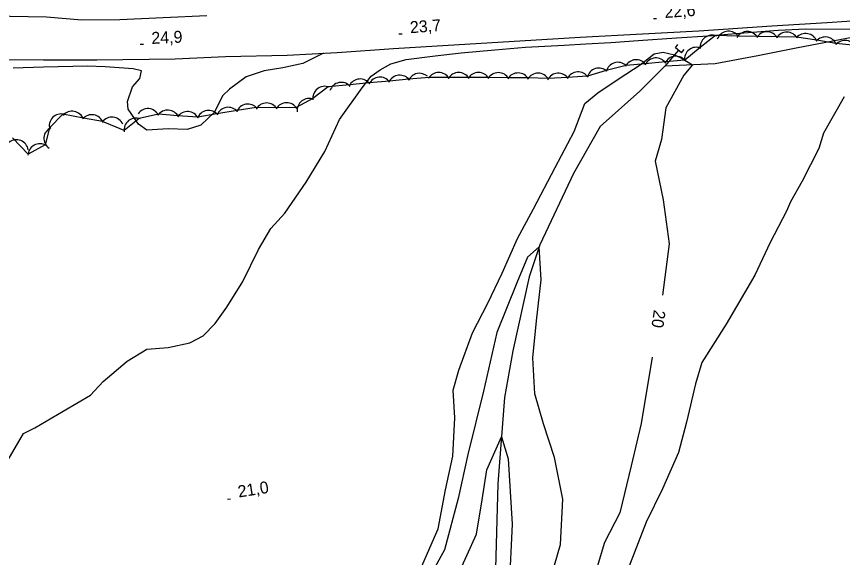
# Model space of a CAD drawing. Extents: x 646142 to 649934, y 5874075 to 5876351.
# Drawn here: x 648754.7 to 648962.6, y 5875824.1 to 5875960.3 of the extents above; entities that cross this region are included whole.
import ezdxf

# ---------------------------------------------------------------- set-up
doc = ezdxf.new("R2010")
doc.units = 0
for name, color, linetype in [('Niveau 1', 7, 'Continuous'), ('Niveau 2', 7, 'Continuous'), ('Niveau 21', 7, 'Continuous'), ('Niveau 26', 7, 'Continuous'), ('Niveau 3', 7, 'Continuous'), ('Niveau 4', 7, 'Continuous'), ('Niveau 44', 7, 'Continuous')]:
    doc.layers.add(name, color=color, linetype=linetype)

msp = doc.modelspace()

# ---------------------------------------------------------------- linework, layer by layer
at = {"layer": 'Niveau 1'}
for points in [[(648856.34, 5875821.23), (648860.79, 5875831.33), (648862.69, 5875841.2), (648864.49, 5875849.66), (648865.01, 5875859.28), (648864.61, 5875866.26), (648866.01, 5875871.29), (648869.47, 5875880.7), (648873.33, 5875888.17), (648876.96, 5875895.73), (648880.82, 5875904.47), (648884.8, 5875911.94), (648890.26, 5875922.34), (648895.03, 5875931.4), (648897.77, 5875938.4), (648901.01, 5875941.14), (648906.39, 5875944.76), (648911.67, 5875948.15), (648915.2, 5875950.96), (648917.44, 5875951.34), (648920.32, 5875950.69), (648922.21, 5875949.81), (648924.8, 5875948.17), (648922.65, 5875945.59), (648918.16, 5875937.32), (648917.03, 5875929.41), (648915.43, 5875923.9), (648917.49, 5875914.17), (648918.98, 5875903.09), (648917.25, 5875890.22)], [(648914.72, 5875874.58), (648911.94, 5875857.87), (648909.41, 5875847.24), (648906.53, 5875835.42), (648902.67, 5875827.95), (648899.8, 5875818.46), (648896.36, 5875805.05), (648892.77, 5875794.56), (648891.32, 5875787.41), (648891.85, 5875784.18), (648895.35, 5875777.82), (648900.39, 5875772.53), (648909.73, 5875769.97)]]:
    msp.add_lwpolyline(points, dxfattribs=at)
at = {"layer": 'Niveau 2'}
for points in [[(648752.01, 5875847.76), (648756.4, 5875855.32), (648759.29, 5875856.8), (648766.43, 5875860.99), (648773.29, 5875865.04), (648776.47, 5875868.47), (648782.53, 5875873.61), (648787.45, 5875876.56), (648792.83, 5875877.03), (648798.32, 5875878.16), (648801.65, 5875879.91), (648804.69, 5875883.04), (648807.58, 5875887.14), (648811.65, 5875893.62), (648815.63, 5875901.72), (648818.71, 5875906.95), (648822.25, 5875910.81), (648827.6, 5875918.63), (648832.31, 5875926.38), (648835.99, 5875934.45), (648841.68, 5875942.35), (648843.97, 5875945.29), (648846.21, 5875946.88), (648848.92, 5875948.4), (648852.78, 5875949.5), (648860.06, 5875950.48), (648866.62, 5875951.23), (648875.05, 5875951.92), (648882.79, 5875952.6), (648892.51, 5875953.11), (648897.95, 5875953.47), (648904.26, 5875953.8), (648911.14, 5875954.29), (648920.85, 5875954.97), (648928.77, 5875955.5), (648937.72, 5875956.23), (648946.43, 5875956.94), (648953.33, 5875957.26), (648965.49, 5875957.17)], [(648831.96, 5875951.1), (648826.74, 5875948.54), (648821.73, 5875947.46), (648816.98, 5875946.63), (648812.46, 5875945.19), (648808.28, 5875942.03), (648806.57, 5875940.36), (648804.5, 5875936.23), (648801.07, 5875933.02), (648797.63, 5875931.9), (648792.85, 5875932.06), (648787.47, 5875931.76), (648785.37, 5875933.2), (648782.81, 5875936.99), (648782.64, 5875938.95), (648783.87, 5875942.6), (648785.71, 5875944.74), (648786.12, 5875946.64), (648784.04, 5875947.15), (648777.02, 5875947.7), (648772.53, 5875947.82), (648761.45, 5875947.6), (648753.81, 5875947.33)], [(648963.03, 5875940.12), (648957.83, 5875930.93), (648956.61, 5875927.15), (648952.43, 5875918.86), (648949.47, 5875913.71), (648948.47, 5875911.35), (648944.37, 5875903.41)], [(648887.8, 5875814.43), (648891.64, 5875827.42), (648892.23, 5875838.83), (648890.11, 5875849.29), (648887.34, 5875857.82), (648885.13, 5875865.35), (648884.65, 5875874.43), (648885.55, 5875883.75), (648886.71, 5875894.03), (648886.21, 5875902.34), (648883.29, 5875899.74), (648880.61, 5875893.31), (648875.56, 5875880.82), (648872.24, 5875866.02), (648868.32, 5875850.11), (648865.83, 5875839.01), (648862.45, 5875826.06), (648857.24, 5875816.58)], [(648944.37, 5875903.41), (648940.52, 5875895.26), (648933.28, 5875882.85), (648927.18, 5875873.22), (648925.58, 5875867.83), (648923.32, 5875858.18), (648921.35, 5875850.54), (648917.29, 5875841.43), (648913.17, 5875833.02), (648909.12, 5875822.62), (648907.16, 5875816.02), (648907.65, 5875810.7), (648908.9, 5875805.9), (648911.95, 5875800.04)], [(648848.92, 5875788.67), (648850.46, 5875794.91), (648855.14, 5875802.72), (648862.51, 5875812.99), (648865.57, 5875819.25), (648870.44, 5875830), (648871.88, 5875838.69), (648873.06, 5875846.18), (648876.77, 5875854.55), (648878.45, 5875848.96), (648879.48, 5875832.52), (648878.7, 5875816.73), (648876.52, 5875799.65), (648875.37, 5875786.52), (648876.02, 5875773.08), (648878.12, 5875769.27)]]:
    msp.add_lwpolyline(points, dxfattribs=at)
at = {"layer": 'Niveau 21'}
for points in [[(648746.11, 5875949.55), (648761.45, 5875949.4), (648774.92, 5875949.42), (648794.65, 5875949.66), (648807.25, 5875950.3), (648822.78, 5875950.63), (648835.39, 5875951.28), (648849.59, 5875952.3), (648860.57, 5875952.92), (648878.61, 5875954.05), (648896.53, 5875955.17), (648912.27, 5875955.97), (648926.39, 5875956.75), (648944.77, 5875958.03), (648958.77, 5875958.8), (648978.52, 5875960.19), (648999.58, 5875962.4)], [(648748.35, 5875960.54), (648762.19, 5875960.25), (648771.09, 5875959.52), (648780.72, 5875959.56), (648791.6, 5875960.06), (648802.58, 5875960.56)]]:
    msp.add_lwpolyline(points, dxfattribs=at)
at = {"layer": 'Niveau 26'}
for p, q in [((648920.53, 5875952.49), (648921.16, 5875953.27)), ((648922.1, 5875951.22), (648920.53, 5875952.49)), ((648922.1, 5875951.22), (648922.73, 5875952))]:
    msp.add_line(p, q, dxfattribs=at)
at = {"layer": 'Niveau 3'}
for p, q in [((648915.01, 5875959.8), (648915.81, 5875959.85)), ((648850.95, 5875955.96), (648851.74, 5875956.02)), ((648785.82, 5875953.34), (648786.62, 5875953.38)), ((648807.78, 5875838.82), (648808.57, 5875838.95))]:
    msp.add_line(p, q, dxfattribs=at)
at = {"layer": 'Niveau 4'}
for points in [[(649051.92, 5875967.91), (649045.11, 5875966.38), (649036.11, 5875964.54), (649024.44, 5875962.81), (649014.93, 5875961.39), (649001.07, 5875959.35), (648990.39, 5875958.06), (648978.61, 5875957.25), (648967.6, 5875955.58), (648950.91, 5875952.36), (648941.31, 5875950.46), (648930.54, 5875948.46), (648917.85, 5875947.82)], [(648921.32, 5875951.85), (648917.85, 5875947.82), (648911.55, 5875941.54), (648901.63, 5875932.61), (648894.9, 5875920.81), (648886.39, 5875902.88), (648883.74, 5875894.81), (648879.6, 5875876.19), (648877.51, 5875864.41), (648875.87, 5875842.7), (648875.17, 5875818.35), (648872.63, 5875807.68), (648868.3, 5875794.73), (648867.08, 5875786.28), (648866.29, 5875783.38), (648864.03, 5875781.07), (648861.55, 5875778.73), (648859.76, 5875773.87), (648859.43, 5875767.25), (648860.98, 5875756.67), (648864.52, 5875752.63), (648867.48, 5875749.83), (648868.57, 5875746.86), (648868.43, 5875736.44)]]:
    msp.add_lwpolyline(points, dxfattribs=at)
at = {"layer": 'Niveau 44'}
msp.add_lwpolyline([(648965.95, 5875953.07), (648960.95, 5875953.51), (648956.17, 5875954.35), (648951.05, 5875955.14), (648946.2, 5875955.21), (648941.05, 5875955.29), (648936.2, 5875955.36), (648930.63, 5875955.52), (648926.78, 5875952.56), (648922.9, 5875949.33), (648918.06, 5875948.9), (648912.93, 5875948.45), (648908.1, 5875948.02), (648903.08, 5875946.75), (648898.43, 5875945.33), (648893.37, 5875944.99), (648888.52, 5875944.7), (648883.39, 5875944.88), (648878.54, 5875944.94), (648873.39, 5875945.02), (648868.53, 5875945.01), (648863.39, 5875945.01), (648858.53, 5875945), (648853.39, 5875944.55), (648848.55, 5875944.09), (648843.43, 5875943.61), (648838.6, 5875943.15), (648833.11, 5875942.65), (648829.27, 5875939.68), (648825.06, 5875937.43), (648820.21, 5875937.37), (648815.02, 5875937.42), (648810.22, 5875936.64), (648805.14, 5875935.82), (648800.35, 5875935.04), (648795.29, 5875935.36), (648790.44, 5875935.72), (648785.55, 5875934.67), (648781.75, 5875931.66), (648776.32, 5875933.93), (648771.54, 5875934.79), (648766.33, 5875935.79), (648762.97, 5875932.28), (648761.85, 5875928.02), (648757.57, 5875925.72), (648753.7, 5875929.76)], dxfattribs=at)
for centre, start, end in [((648929.78, 5875952.65), 67.5648, 187.5428), ((648933.92, 5875953.65), 41.2468, 161.2247), ((648938.6, 5875953.56), 29.1718, 149.1497), ((648943.6, 5875953.49), 29.1718, 149.1497), ((648948.6, 5875953.41), 29.1718, 149.1497), ((648953.33, 5875953.06), 20.0394, 140.0173), ((648958.26, 5875952.19), 20.0394, 140.0173), ((648963.18, 5875951.33), 20.0394, 140.0173), ((648925.81, 5875949.6), 67.5648, 187.5428), ((648910.67, 5875946.47), 35.069, 155.0469), ((648915.65, 5875946.91), 35.069, 155.0469), ((648920.63, 5875947.35), 35.069, 155.0469), ((648901.27, 5875944.36), 46.9773, 166.9552), ((648906.05, 5875945.81), 46.9773, 166.9552), ((648851.14, 5875942.57), 35.4335, 155.4115), ((648856.11, 5875943.04), 48.4857, 155.4115), ((648860.96, 5875943.24), 30.0751, 150.053), ((648865.96, 5875943.24), 30.0751, 150.053), ((648870.96, 5875943.25), 30.0751, 150.053), ((648875.94, 5875943.21), 29.2792, 149.2571), ((648880.94, 5875943.14), 29.2792, 149.2571), ((648885.94, 5875943.08), 29.2792, 149.2571), ((648891.05, 5875943.09), 33.4769, 153.4549), ((648896.04, 5875943.39), 33.4769, 153.4549), ((648836.42, 5875940.76), 41.4149, 161.3928), ((648841.18, 5875941.62), 35.4335, 155.4115), ((648846.16, 5875942.09), 35.4335, 155.4115), ((648832.27, 5875939.77), 67.7485, 187.7265), ((648828.31, 5875936.71), 67.7485, 187.7265), ((648787.75, 5875934.15), 25.7743, 145.7523), ((648807.97, 5875934.49), 39.2238, 159.2017), ((648812.9, 5875935.29), 39.2238, 159.2017), ((648817.66, 5875935.57), 30.7105, 150.6885), ((648822.66, 5875935.63), 30.7105, 150.6885), ((648765.92, 5875932.81), 76.2166, 196.1946), ((648768.7, 5875933.5), 19.8844, 139.8623), ((648773.62, 5875932.62), 19.8844, 139.8623), ((648778.68, 5875932.01), 23.6189, 143.5969), ((648792.74, 5875933.78), 25.7743, 145.7523), ((648797.72, 5875933.41), 25.7743, 145.7523), ((648803.03, 5875933.69), 39.2238, 159.2017), ((648784.74, 5875931.78), 68.3966, 188.3746), ((648764.58, 5875929.63), 115.0589, 235.0368), ((648754.67, 5875926.3), 9.1728, 129.1507), ((648760.55, 5875925.31), 58.2968, 178.2747)]:
    msp.add_arc(centre, 3, start, end, dxfattribs=at)

# ---------------------------------------------------------------- texts
at = {"layer": 'Niveau 1'}
msp.add_text('20', height=3, rotation=261.783, dxfattribs=at).set_placement((648915.12, 5875886.6))
at = {"layer": 'Niveau 3'}
for s, rotation, p in [('22,6 ', 3.9975, (648917.88, 5875959.96)), ('23,7 ', 4.0645, (648853.82, 5875956.13)), ('24,9 ', 2.5361, (648788.7, 5875953.43)), ('21,0 ', 8.9405, (648810.63, 5875839.23))]:
    msp.add_text(s, height=3, rotation=rotation, dxfattribs=at).set_placement(p)

doc.saveas('drawing.dxf')
